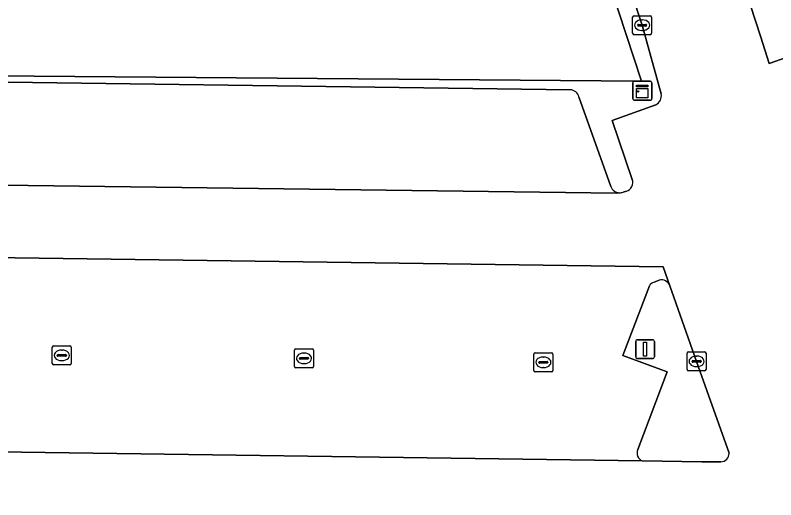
# Model space of a CAD drawing. Extents: x 157692 to 159674, y 381452 to 383291.
# Drawn here: x 159373.09 to 159413.35, y 382825.28 to 382850.9 of the extents above; entities that cross this region are included whole.
import ezdxf

# ---------------------------------------------------------------- set-up
doc = ezdxf.new("R2010")
doc.units = 0
for name, color, linetype in [('IMGEO_Groenvoorziening', 7, 'Continuous'), ('IMGEO_Kast', 7, 'Continuous'), ('IMGEO_Kolk', 7, 'Continuous'), ('IMGEO_Lichtmast', 7, 'Continuous'), ('IMGEO_Pand', 7, 'Continuous'), ('IMGEO_Parkeervlak_gesloten', 7, 'Continuous'), ('IMGEO_Rijbaan_lokaal_gesloten', 7, 'Continuous')]:
    doc.layers.add(name, color=color, linetype=linetype)

msp = doc.modelspace()

# ---------------------------------------------------------------- linework, layer by layer
at = {"layer": 'IMGEO_Groenvoorziening'}
for points in [[(159392.387, 382896.392), (159386.58, 382912.875), (159385.86, 382914.914), (159384.918, 382914.62), (159384.578, 382914.514), (159384.328, 382914.436), (159389.052, 382899.989), (159395.297, 382880.892), (159400.918, 382863.701), (159404.625, 382852.364), (159406.24, 382847.424), (159359.079, 382847.797), (159357.826, 382841.779)], [(159407.279, 382846.746), (159406.274, 382850.374), (159401.761, 382864.076), (159399.52, 382870.972)], [(159407.577, 382864.951), (159409.445, 382859.259), (159412.552, 382849.744), (159413.002, 382848.357), (159419.047, 382850.488), (159417.713, 382854.298)], [(159363.631, 382847.484), (159402.476, 382846.959)], [(159402.926, 382846.591), (159404.616, 382841.84)], [(159405.755, 382842.223), (159404.683, 382845.334), (159406.996, 382846.168)], [(159405.267, 382841.543), (159405.444, 382841.602)], [(159406.661, 382836.598), (159405.259, 382832.909), (159407.601, 382832.043), (159406.043, 382827.934)], [(159407.185, 382836.899), (159406.909, 382836.788)], [(159410.878, 382827.755), (159409.159, 382832.602), (159407.741, 382836.603)], [(159406.279, 382827.342), (159409.438, 382827.296), (159410.443, 382827.292)]]:
    msp.add_lwpolyline(points, dxfattribs=at)
for centre, radius, start, end in [((159402.461, 382846.481), 0.478, 13.2596, 88.1893), ((159406.778, 382846.633), 0.514, 295.1196, 12.7058), ((159405.301, 382842.062), 0.482, 287.2469, 19.5492), ((159405.101, 382842.043), 0.526, 202.6929, 268.5377), ((159405.106, 382842.024), 0.507, 267.9876, 288.5414), ((159406.996, 382836.417), 0.381, 103.2437, 151.6699), ((159407.297, 382836.439), 0.473, 20.2706, 103.67), ((159406.452, 382827.754), 0.447, 156.2528, 247.2165), ((159410.426, 382827.744), 0.452, 272.1778, 1.3941)]:
    msp.add_arc(centre, radius, start, end, dxfattribs=at)
at = {"layer": 'IMGEO_Kast'}
for p, q in [((159405.786, 382846.485), (159405.786, 382847.326)), ((159405.786, 382847.326), (159405.786, 382846.485)), ((159405.861, 382847.41), (159406.702, 382847.41)), ((159406.702, 382847.41), (159405.861, 382847.41)), ((159406.786, 382847.335), (159406.786, 382846.494)), ((159406.786, 382846.494), (159406.786, 382847.335)), ((159406.711, 382846.41), (159405.87, 382846.41)), ((159405.87, 382846.41), (159406.711, 382846.41))]:
    msp.add_line(p, q, dxfattribs=at)
for points in [[(159405.981, 382847.2), (159406.581, 382847.2), (159406.581, 382847.115), (159405.981, 382847.115), (159405.981, 382847.2)], [(159405.981, 382847.025), (159406.581, 382847.025), (159406.581, 382846.536), (159405.981, 382846.536), (159405.981, 382847.025)]]:
    msp.add_lwpolyline(points, dxfattribs=at)
msp.add_circle((159406.065, 382846.874), 0.0377, dxfattribs=at)
for centre, start, end in [((159405.864, 382847.332), 92.4484, 184.2845), ((159405.864, 382847.332), 92.4484, 184.2845), ((159406.708, 382847.332), 2.4484, 94.2845), ((159406.708, 382847.332), 2.4484, 94.2845), ((159405.864, 382846.488), 182.4484, 274.2845), ((159405.864, 382846.488), 182.4484, 274.2845), ((159406.708, 382846.488), 272.4484, 4.2845), ((159406.708, 382846.488), 272.4484, 4.2845)]:
    msp.add_arc(centre, 0.0779, start, end, dxfattribs=at)
at = {"layer": 'IMGEO_Kolk'}
for p, q in [((159405.773, 382849.948), (159405.773, 382850.8)), ((159405.848, 382850.874), (159406.7, 382850.874)), ((159406.261, 382850.654), (159406.286, 382850.654)), ((159406.774, 382850.8), (159406.774, 382849.948)), ((159406.032, 382850.368), (159406.032, 382850.38)), ((159406.47, 382850.331), (159406.072, 382850.331)), ((159406.075, 382850.417), (159406.473, 382850.417)), ((159406.516, 382850.38), (159406.516, 382850.368)), ((159406.7, 382849.874), (159405.848, 382849.874)), ((159406.284, 382850.094), (159406.259, 382850.094)), ((159375.058, 382832.493), (159375.058, 382833.345)), ((159375.133, 382833.419), (159375.985, 382833.419)), ((159376.059, 382833.345), (159376.059, 382832.493)), ((159375.36, 382832.962), (159375.758, 382832.962)), ((159375.546, 382833.199), (159375.571, 382833.199)), ((159387.878, 382832.336), (159387.878, 382833.188)), ((159387.953, 382833.262), (159388.805, 382833.262)), ((159388.366, 382833.042), (159388.391, 382833.042)), ((159388.879, 382833.188), (159388.879, 382832.336)), ((159400.546, 382832.126), (159400.546, 382832.978)), ((159400.621, 382833.052), (159401.473, 382833.052)), ((159401.547, 382832.978), (159401.547, 382832.126)), ((159408.658, 382832.176), (159408.658, 382833.028)), ((159408.733, 382833.102), (159409.585, 382833.102)), ((159409.659, 382833.028), (159409.659, 382832.176)), ((159375.317, 382832.913), (159375.317, 382832.925)), ((159375.755, 382832.876), (159375.357, 382832.876)), ((159375.569, 382832.639), (159375.544, 382832.639)), ((159375.801, 382832.925), (159375.801, 382832.913)), ((159388.137, 382832.756), (159388.137, 382832.768)), ((159388.575, 382832.719), (159388.177, 382832.719)), ((159388.18, 382832.805), (159388.578, 382832.805)), ((159388.621, 382832.768), (159388.621, 382832.756)), ((159400.805, 382832.546), (159400.805, 382832.558)), ((159400.848, 382832.595), (159401.246, 382832.595)), ((159401.034, 382832.832), (159401.059, 382832.832)), ((159401.289, 382832.558), (159401.289, 382832.546)), ((159408.917, 382832.596), (159408.917, 382832.608)), ((159409.355, 382832.559), (159408.957, 382832.559)), ((159408.96, 382832.645), (159409.358, 382832.645)), ((159409.146, 382832.882), (159409.171, 382832.882)), ((159409.401, 382832.608), (159409.401, 382832.596)), ((159375.985, 382832.419), (159375.133, 382832.419)), ((159388.805, 382832.262), (159387.953, 382832.262)), ((159388.389, 382832.482), (159388.364, 382832.482)), ((159401.243, 382832.509), (159400.845, 382832.509)), ((159401.057, 382832.272), (159401.032, 382832.272)), ((159409.169, 382832.322), (159409.144, 382832.322)), ((159401.473, 382832.052), (159400.621, 382832.052)), ((159409.585, 382832.102), (159408.733, 382832.102))]:
    msp.add_line(p, q, dxfattribs=at)
for points in [[(159405.773, 382849.948), (159405.773, 382850.8)], [(159405.848, 382850.874), (159406.7, 382850.874)], [(159406.774, 382850.8), (159406.774, 382849.948)], [(159406.7, 382849.874), (159405.848, 382849.874)], [(159375.058, 382832.493), (159375.058, 382833.345)], [(159375.133, 382833.419), (159375.985, 382833.419)], [(159376.059, 382833.345), (159376.059, 382832.493)], [(159387.878, 382832.336), (159387.878, 382833.188)], [(159387.953, 382833.262), (159388.805, 382833.262)], [(159388.879, 382833.188), (159388.879, 382832.336)], [(159400.546, 382832.126), (159400.546, 382832.978)], [(159400.621, 382833.052), (159401.473, 382833.052)], [(159401.547, 382832.978), (159401.547, 382832.126)], [(159408.658, 382832.176), (159408.658, 382833.028)], [(159408.733, 382833.102), (159409.585, 382833.102)], [(159409.659, 382833.028), (159409.659, 382832.176)], [(159375.985, 382832.419), (159375.133, 382832.419)], [(159388.805, 382832.262), (159387.953, 382832.262)], [(159401.473, 382832.052), (159400.621, 382832.052)], [(159409.585, 382832.102), (159408.733, 382832.102)]]:
    msp.add_lwpolyline(points, dxfattribs=at)
for centre, radius, start, end in [((159405.85, 382850.798), 0.0765, 91.552, 178.448), ((159405.85, 382850.798), 0.0765, 91.552, 178.448), ((159406.698, 382850.798), 0.0765, 1.552, 88.448), ((159406.698, 382850.798), 0.0765, 1.552, 88.448), ((159406.072, 382850.377), 0.0403, 85.8775, 175.7526), ((159406.069, 382850.367), 0.0366, 178.938, 274.7102), ((159406.473, 382850.374), 0.043, 264.8664, 352.4533), ((159406.477, 382850.379), 0.0386, 1.7309, 96.639), ((159405.85, 382849.95), 0.0765, 181.552, 268.448), ((159405.85, 382849.95), 0.0765, 181.552, 268.448), ((159406.698, 382849.95), 0.0765, 271.552, 358.448), ((159406.698, 382849.95), 0.0765, 271.552, 358.448), ((159375.135, 382833.343), 0.0765, 91.552, 178.448), ((159375.135, 382833.343), 0.0765, 91.552, 178.448), ((159375.983, 382833.343), 0.0765, 1.552, 88.448), ((159375.983, 382833.343), 0.0765, 1.552, 88.448), ((159375.357, 382832.922), 0.0403, 85.8775, 175.7526), ((159375.762, 382832.924), 0.0386, 1.7309, 96.639), ((159387.955, 382833.186), 0.0765, 91.552, 178.448), ((159387.955, 382833.186), 0.0765, 91.552, 178.448), ((159388.803, 382833.186), 0.0765, 1.552, 88.448), ((159388.803, 382833.186), 0.0765, 1.552, 88.448), ((159400.623, 382832.976), 0.0765, 91.552, 178.448), ((159400.623, 382832.976), 0.0765, 91.552, 178.448), ((159401.471, 382832.976), 0.0765, 1.552, 88.448), ((159401.471, 382832.976), 0.0765, 1.552, 88.448), ((159408.735, 382833.026), 0.0765, 91.552, 178.448), ((159408.735, 382833.026), 0.0765, 91.552, 178.448), ((159409.583, 382833.026), 0.0765, 1.552, 88.448), ((159409.583, 382833.026), 0.0765, 1.552, 88.448), ((159375.354, 382832.912), 0.0366, 178.938, 274.7102), ((159375.758, 382832.919), 0.043, 264.8664, 352.4533), ((159388.177, 382832.765), 0.0403, 85.8775, 175.7526), ((159388.174, 382832.755), 0.0366, 178.938, 274.7102), ((159388.578, 382832.762), 0.043, 264.8664, 352.4533), ((159388.582, 382832.767), 0.0386, 1.7309, 96.639), ((159400.845, 382832.555), 0.0403, 85.8775, 175.7526), ((159400.842, 382832.545), 0.0366, 178.938, 274.7102), ((159401.246, 382832.552), 0.043, 264.8664, 352.4533), ((159401.25, 382832.557), 0.0386, 1.7309, 96.639), ((159408.957, 382832.605), 0.0403, 85.8775, 175.7526), ((159408.954, 382832.595), 0.0366, 178.938, 274.7102), ((159409.358, 382832.602), 0.043, 264.8664, 352.4533), ((159409.362, 382832.607), 0.0386, 1.7309, 96.639), ((159375.135, 382832.495), 0.0765, 181.552, 268.448), ((159375.135, 382832.495), 0.0765, 181.552, 268.448), ((159375.983, 382832.495), 0.0765, 271.552, 358.448), ((159375.983, 382832.495), 0.0765, 271.552, 358.448), ((159387.955, 382832.338), 0.0765, 181.552, 268.448), ((159387.955, 382832.338), 0.0765, 181.552, 268.448), ((159388.803, 382832.338), 0.0765, 271.552, 358.448), ((159388.803, 382832.338), 0.0765, 271.552, 358.448), ((159408.735, 382832.178), 0.0765, 181.552, 268.448), ((159408.735, 382832.178), 0.0765, 181.552, 268.448), ((159409.583, 382832.178), 0.0765, 271.552, 358.448), ((159409.583, 382832.178), 0.0765, 271.552, 358.448), ((159400.623, 382832.128), 0.0765, 181.552, 268.448), ((159400.623, 382832.128), 0.0765, 181.552, 268.448), ((159401.471, 382832.128), 0.0765, 271.552, 358.448), ((159401.471, 382832.128), 0.0765, 271.552, 358.448)]:
    msp.add_arc(centre, radius, start, end, dxfattribs=at)
for centre, major_axis, ratio, start_param, end_param in [((159406.26, 382850.374), (-0.387, 0.002), 0.722429, 4.712389, 7.853982), ((159406.285, 382850.374), (-0.39, 0.002), 0.717154, 1.570796, 4.712389), ((159375.545, 382832.919), (-0.387, 0.002), 0.722429, 4.712389, 7.853982), ((159375.57, 382832.919), (-0.39, 0.002), 0.717154, 1.570796, 4.712389), ((159388.365, 382832.762), (-0.387, 0.002), 0.722429, 4.712389, 7.853982), ((159388.39, 382832.762), (-0.39, 0.002), 0.717154, 1.570796, 4.712389), ((159401.033, 382832.552), (-0.387, 0.002), 0.722429, 4.712389, 7.853982), ((159401.058, 382832.552), (-0.39, 0.002), 0.717154, 1.570796, 4.712389), ((159409.145, 382832.602), (-0.387, 0.002), 0.722429, 4.712389, 7.853982), ((159409.17, 382832.602), (-0.39, 0.002), 0.717154, 1.570796, 4.712389)]:
    msp.add_ellipse(centre, major_axis=major_axis, ratio=ratio, start_param=start_param, end_param=end_param, dxfattribs=at)
at = {"layer": 'IMGEO_Lichtmast'}
for p, q in [((159406.036, 382833.747), (159406.826, 382833.747)), ((159406.826, 382833.747), (159406.036, 382833.747)), ((159405.936, 382832.847), (159405.936, 382833.647)), ((159405.936, 382833.647), (159405.936, 382832.847)), ((159406.926, 382833.647), (159406.926, 382832.847)), ((159406.926, 382832.847), (159406.926, 382833.647)), ((159406.826, 382832.747), (159406.036, 382832.747)), ((159406.036, 382832.747), (159406.826, 382832.747))]:
    msp.add_line(p, q, dxfattribs=at)
msp.add_lwpolyline([(159406.356, 382833.622), (159406.506, 382833.622), (159406.506, 382832.872), (159406.356, 382832.872), (159406.356, 382833.622)], dxfattribs=at)
for centre, start, end in [((159406.036, 382833.647), 90, 180), ((159406.036, 382833.647), 90, 180), ((159406.826, 382833.647), 0, 90), ((159406.826, 382833.647), 360, 90), ((159406.036, 382832.847), 180, 270), ((159406.036, 382832.847), 180, 270), ((159406.826, 382832.847), 270, 0), ((159406.826, 382832.847), 270, 0)]:
    msp.add_arc(centre, 0.1, start, end, dxfattribs=at)
at = {"layer": 'IMGEO_Pand'}
msp.add_lwpolyline([(159358.994, 382928.433), (159348.177, 382924.919), (159346.276, 382924.301), (159364.861, 382866.995), (159350.775, 382862.572), (159355.987, 382847.821), (159357.204, 382847.811), (159359.079, 382847.797), (159406.24, 382847.424), (159404.625, 382852.364), (159400.918, 382863.701), (159395.297, 382880.892), (159394.783, 382880.726), (159389.026, 382878.863), (159376.424, 382874.784)], close=True, dxfattribs=at)
at = {"layer": 'IMGEO_Parkeervlak_gesloten'}
for points in [[(159402.476, 382846.959), (159363.631, 382847.484)], [(159404.616, 382841.84), (159402.926, 382846.591)], [(159364.28, 382842.028), (159404.923, 382841.503), (159405.088, 382841.517)], [(159407.741, 382836.603), (159407.39, 382837.595), (159369.261, 382838.124)], [(159406.043, 382827.934), (159407.601, 382832.043), (159405.259, 382832.909), (159406.661, 382836.598)], [(159406.909, 382836.788), (159407.185, 382836.899)], [(159368.209, 382827.883), (159368.342, 382827.868), (159406.279, 382827.342)]]:
    msp.add_lwpolyline(points, dxfattribs=at)
for centre, radius, start, end in [((159402.461, 382846.481), 0.478, 13.2596, 88.1893), ((159405.101, 382842.043), 0.526, 202.6929, 268.5377), ((159406.996, 382836.417), 0.381, 103.2437, 151.6699), ((159407.297, 382836.439), 0.473, 20.2706, 103.67), ((159406.452, 382827.754), 0.447, 156.2528, 247.2165)]:
    msp.add_arc(centre, radius, start, end, dxfattribs=at)
at = {"layer": 'IMGEO_Rijbaan_lokaal_gesloten'}
for points in [[(159399.52, 382870.972), (159401.761, 382864.076), (159406.274, 382850.374), (159407.279, 382846.746)], [(159419.047, 382850.488), (159413.002, 382848.357), (159412.552, 382849.744), (159409.445, 382859.259), (159407.577, 382864.951)], [(159406.996, 382846.168), (159404.683, 382845.334), (159405.755, 382842.223)], [(159405.088, 382841.517), (159404.923, 382841.503), (159364.28, 382842.028), (159363.594, 382842.039), (159360.631, 382828.612), (159372.138, 382798.106), (159373.356, 382794.552)], [(159405.444, 382841.602), (159405.267, 382841.543)], [(159369.261, 382838.124), (159407.39, 382837.595), (159407.741, 382836.603), (159409.159, 382832.602), (159410.878, 382827.755)], [(159406.279, 382827.342), (159368.342, 382827.868), (159368.209, 382827.883)], [(159410.443, 382827.292), (159409.438, 382827.296), (159406.279, 382827.342)]]:
    msp.add_lwpolyline(points, dxfattribs=at)
for centre, radius, start, end in [((159406.778, 382846.633), 0.514, 295.1196, 12.7058), ((159405.301, 382842.062), 0.482, 287.2469, 19.5492), ((159405.106, 382842.024), 0.507, 267.9876, 288.5414), ((159410.426, 382827.744), 0.452, 272.1778, 1.3941)]:
    msp.add_arc(centre, radius, start, end, dxfattribs=at)

doc.saveas('drawing.dxf')
